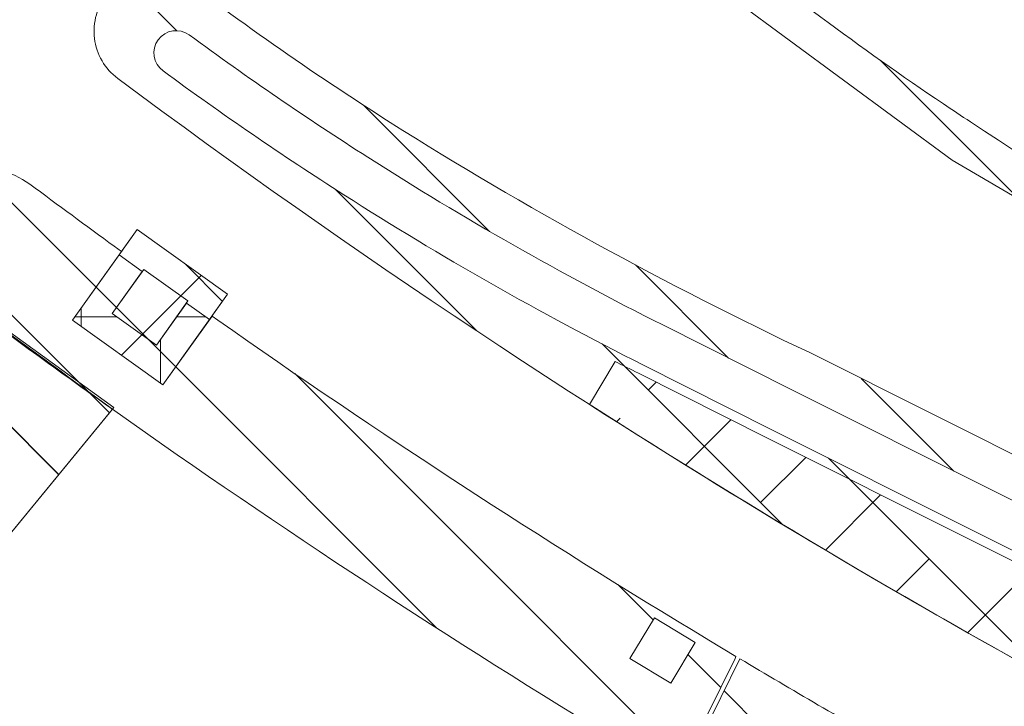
# Model space of a CAD drawing. Header units: metres. Extents: x 167411 to 168816, y 461777 to 462985.
# Tile 412 of 493: x 167743 to 167774, y 462698 to 462719. Entities that reach past the tile are written whole.
import ezdxf

# ---------------------------------------------------------------- set-up
doc = ezdxf.new("R2010")
doc.units = ezdxf.units.M
doc.header["$LTSCALE"] = 0.5
for name, color, linetype, lineweight, true_color in [('Noord-N-WE-GW-AANVULLEN-teelgrond 1e grootte boom', 7, 'Continuous', 18, 0x0001ff), ('Noord-N-WE-GW-AANVULLEN-vrijgekomen grond (uitvullen)', 7, 'Continuous', 18, 0x0100ff), ('Noord-N-WE-GW-AANVULLEN-zand uitvullen', 7, 'Continuous', 18, 0x3fff01), ('Zuid-N-WE-GW-AANVULLEN-menggranulaat', 7, 'Continuous', 18, 0x01ff7f), ('Zuid-N-WE-GW-AANVULLEN-teelgrond 1e grootte boom', 7, 'Continuous', 18, 0x0001ff), ('Zuid-N-WE-GW-AANVULLEN-teelgrond 2e en 3e grootte boom', 7, 'Continuous', 18, 0xbf01ff), ('Zuid-N-WE-GW-AANVULLEN-vrijgekomen grond (uitvullen)', 7, 'Continuous', 18, 0x0100ff), ('Zuid-N-WE-GW-AANVULLEN-zand', 7, 'Continuous', 18, 0x01bfff), ('Zuid-N-WE-GW-AANVULLEN-zand uitvullen', 7, 'Continuous', 18, 0x3fff01), ('Zuid-N-WE-GW-AANVULLEN-zand-ondergrondse container', 7, 'Continuous', 18, 0xff7f01), ('Zuid-N-WE-GW-ONTGRAVEN-grond-menggranulaat', 7, 'Continuous', 18, 0xff0001), ('Zuid-N-WE-GW-ONTGRAVEN-grond-ondergrondse container', 7, 'Continuous', 18, 0x01ff3f)]:
    doc.layers.add(name, color=color, linetype=linetype, lineweight=lineweight, true_color=true_color)
pattern_1 = [(45, (0, 0), (-1.767766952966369, 1.767766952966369), []), (135, (0, 0), (-1.767766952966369, -1.767766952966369), [])]
pattern_2 = [(45, (0, 0), (-1.767766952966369, 1.767766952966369), [])]
pattern_3 = [(45, (0, 0), (-3.535533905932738, 3.535533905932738), []), (45, (3.5355339, 0), (-3.535533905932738, 3.535533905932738), [2.5, -1.25])]
pattern_4 = [(135, (0, 0), (-1.767766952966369, -1.767766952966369), [])]

msp = doc.modelspace()

# ---------------------------------------------------------------- hatches: boundary and pattern name
at = {"layer": 'Noord-N-WE-GW-AANVULLEN-teelgrond 1e grootte boom'}
h = msp.add_hatch(dxfattribs=at)
h.set_pattern_fill('ANSI33', color=256, scale=20)
h.set_pattern_definition(pattern_3)
h.paths.add_polyline_path([(167851.496245, 462738.563006), (167851.496245, 462733.563006), (167857.496245, 462733.563006), (167857.496245, 462738.563006)])
h.paths.add_polyline_path([(167851.3662560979, 462731.3587327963), (167851.3662560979, 462726.3587327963), (167857.3662560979, 462726.3587327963), (167857.3662560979, 462731.3587327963)])
h.paths.add_polyline_path([(167853.7575194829, 462724.8166165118), (167854.1870491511, 462719.8351002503), (167860.1648686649, 462720.3505358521), (167859.7353389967, 462725.3320521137)])
edge = h.paths.add_edge_path()
edge.add_line((167819.752561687, 462698.5678700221), (167818.5773189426, 462699.0071671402))
edge.add_line((167818.5773189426, 462699.0071671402), (167819.6625522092, 462695.1794274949))
edge.add_line((167819.6625522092, 462695.1794274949), (167823.7469851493, 462693.8079464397))
edge.add_arc((167900.6604038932, 462925.3685777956), 243.9999999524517, 251.6259691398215, 258.5614237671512)
edge.add_arc((167946.0157406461, 463149.5269567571), 472.7008644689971, 258.5614237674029, 259.1146180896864)
edge.add_arc((167946.0157504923, 463149.526999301), 472.7009081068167, 259.1146178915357, 259.7296689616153)
edge.add_line((167861.7366223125, 462684.3999445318), (167862.3462604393, 462687.5686881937))
edge.add_arc((167897.0482822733, 462880.5361637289), 196.0629412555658, 258.8202020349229, 259.8052653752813, ccw=False)
edge.add_arc((167900.6604038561, 462925.3685776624), 240.799999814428, 250.3668830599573, 260.0454236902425, ccw=False)
edge = h.paths.add_edge_path()
edge.add_line((167578.4032729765, 462799.7303160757), (167596.6203670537, 462796.9720314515))
edge.add_line((167596.6203670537, 462796.9720314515), (167601.6020787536, 462796.1410789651))
edge.add_arc((167606.5339795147, 462827.100711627), 31.34999999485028, 260.94877682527, 275.6641324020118)
edge.add_line((167609.6281247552, 462795.9037764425), (167609.6238054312, 462793.4097978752))
edge.add_arc((167603.0385404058, 462821.3954510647), 28.74999999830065, 263.5356267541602, 283.2413064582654, ccw=False)
edge.add_arc((167609.42836148, 462855.0211414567), 62.93352959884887, 252.2468160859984, 261.20118637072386, ccw=False)
edge.add_arc((167562.3483782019, 462696.7118973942), 102.2499999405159, 74.17099039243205, 77.73495314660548)
edge.add_arc((167562.3483781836, 462696.7118973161), 102.250000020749, 77.73495314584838, 81.12712426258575)
edge.add_line((167578.1196902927, 462797.7382711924), (167578.4032729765, 462799.7303160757))
edge = h.paths.add_edge_path()
edge.add_arc((167472.8983696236, 462038.8933752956), 768.1212285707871, 83.66386098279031, 84.63420210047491, ccw=False)
edge.add_line((167557.6691693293, 462802.3225686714), (167557.5895591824, 462800.5467459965))
edge.add_arc((167555.5527658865, 462613.8437053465), 186.7141502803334, 89.37496984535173, 91.48672537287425)
edge.add_line((167550.7084035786, 462800.495000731), (167546.2931048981, 462800.5326116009))
edge.add_line((167546.2931048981, 462800.5326116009), (167544.6420942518, 462803.1182976))
edge.add_line((167544.6420942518, 462803.1182976), (167544.728463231, 462803.6486691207))
edge = h.paths.add_edge_path()
edge.add_line((167502.3501883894, 462807.3307395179), (167484.6232827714, 462807.8409732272))
edge.add_line((167484.6232827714, 462807.8409732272), (167479.5257499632, 462809.9299242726))
edge.add_line((167479.5257499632, 462809.9299242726), (167479.5256575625, 462809.9101138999))
edge.add_arc((167475.679294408, 461985.2643094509), 824.6547746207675, 89.73275947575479, 92.94858476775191)
edge.add_arc((167431.5555315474, 462841.903473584), 33.11999999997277, 262.34218993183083, 272.94858476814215, ccw=False)
edge.add_line((167427.142078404, 462809.0788512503), (167426.7420394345, 462806.1212264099))
edge.add_arc((167432.0353601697, 462845.4296723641), 39.66324706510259, 262.3306199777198, 270.6948268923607)
edge.add_arc((167473.7999534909, 462046.5827580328), 760.3082304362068, 90.64474842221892, 93.112606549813, ccw=False)
edge.add_line((167465.244398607, 462806.842850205), (167494.8134747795, 462803.0676205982))
edge.add_arc((167472.8515045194, 461852.3212443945), 951.0000000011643, 86.68204269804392, 88.67671915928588, ccw=False)
edge.add_line((167527.8924539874, 462801.7271080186), (167531.204409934, 462801.5236236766))
edge.add_line((167531.204409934, 462801.5236236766), (167531.5202549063, 462805.673126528))
edge.add_arc((167473.7849370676, 462047.1590229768), 760.7082306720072, 85.64724816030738, 87.84798802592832)
at = {"layer": 'Noord-N-WE-GW-AANVULLEN-vrijgekomen grond (uitvullen)'}
h = msp.add_hatch(dxfattribs=at)
h.set_pattern_fill('ANSI31', color=256, scale=20, angle=90)
h.set_pattern_definition(pattern_4)
edge = h.paths.add_edge_path()
edge.add_line((167773.9350348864, 462744.8437128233), (167774.7053209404, 462747.5686042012))
edge.add_line((167774.7053209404, 462747.5686042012), (167772.4681345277, 462749.4091594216))
edge.add_arc((167770.7280234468, 462747.1238616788), 2.87238095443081, 52.71299964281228, 140.1453599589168)
edge.add_line((167768.5229749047, 462748.9646042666), (167768.4071028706, 462749.059860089))
edge.add_line((167768.4071028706, 462749.059860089), (167759.1034751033, 462737.7426487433))
edge.add_line((167759.1034751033, 462737.7426487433), (167759.203539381, 462737.6764132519))
edge.add_line((167759.203539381, 462737.6764132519), (167755.1871688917, 462731.6087416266))
edge.add_line((167755.1871688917, 462731.6087416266), (167753.595630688, 462729.6727469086))
edge.add_line((167753.595630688, 462729.6727469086), (167754.7471526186, 462728.7266177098))
edge.add_line((167754.7471526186, 462728.7266177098), (167760.9556895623, 462723.6252692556))
edge.add_line((167760.9556895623, 462723.6252692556), (167763.8707047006, 462721.2300982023))
edge.add_line((167763.8707047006, 462721.2300982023), (167772.4173993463, 462714.9365886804))
edge.add_line((167772.4173993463, 462714.9365886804), (167789.7646908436, 462704.7839077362))
edge.add_line((167789.7646908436, 462704.7839077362), (167803.3519518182, 462698.3356511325))
edge.add_line((167803.3519518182, 462698.3356511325), (167803.4232144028, 462698.4753509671))
edge.add_line((167803.4232144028, 462698.4753509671), (167804.3450095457, 462698.0911183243))
edge.add_line((167804.3450095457, 462698.0911183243), (167804.5758562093, 462698.6449322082))
edge.add_line((167804.5758562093, 462698.6449322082), (167810.5811801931, 462701.9960651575))
edge.add_line((167810.5811801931, 462701.9960651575), (167807.2148443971, 462703.824238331))
edge.add_line((167807.2148443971, 462703.824238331), (167803.3306558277, 462701.6217586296))
edge.add_arc((167802.8460870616, 462700.9058441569), 0.8644885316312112, -103.0830627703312, 55.90778063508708, ccw=False)
edge.add_arc((167882.1809058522, 462882.209019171), 198.7510608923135, 236.6760153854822, 246.4123589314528, ccw=False)
edge.add_arc((167827.2157503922, 462798.6067503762), 98.69853638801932, 236.08317367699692, 236.6753450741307, ccw=False)
edge.add_arc((167827.2165609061, 462798.6079693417), 98.70000020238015, 230.5911913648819, 236.0831780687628, ccw=False)
edge.add_line((167764.5569343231, 462722.3487978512), (167761.6419191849, 462724.7439689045))
edge.add_line((167761.6419191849, 462724.7439689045), (167760.9824417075, 462725.2858396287))
edge.add_line((167760.9824417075, 462725.2858396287), (167759.4385842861, 462728.0537303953))
edge.add_arc((167758.6675335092, 462730.374319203), 2.445332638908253, 152.3410074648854, 288.37984877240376, ccw=False)
edge.add_arc((167755.8140827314, 462731.7924718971), 0.7435235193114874, 337.627139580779, 360.3502143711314)
edge.add_line((167756.5575923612, 462731.7970165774), (167759.3561178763, 462736.0950902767))
edge.add_arc((167775.2784544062, 462725.7278727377), 19.00000000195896, 140.5911913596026, 146.9313831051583, ccw=False)
edge.add_line((167760.598370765, 462737.7900095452), (167768.8034407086, 462747.7758947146))
edge.add_arc((167770.8122942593, 462746.1252865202), 2.599999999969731, -39.40880863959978, 140.5911913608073, ccw=False)
edge.add_line((167772.8211478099, 462744.4746783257), (167773.9350348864, 462744.8437128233))
at = {"layer": 'Noord-N-WE-GW-AANVULLEN-zand uitvullen'}
h = msp.add_hatch(dxfattribs=at)
h.set_pattern_fill('ANSI31', color=256, scale=20, angle=90)
h.set_pattern_definition(pattern_4)
edge = h.paths.add_edge_path()
edge.add_line((167749.9464689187, 462732.4489679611), (167748.3157090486, 462733.7721422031))
edge.add_line((167748.3157090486, 462733.7721422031), (167754.5501662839, 462741.3597160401))
edge.add_line((167754.5501662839, 462741.3597160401), (167764.9394306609, 462754.0038497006))
edge.add_arc((167764.012295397, 462752.4029373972), 1.850000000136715, -26.0576243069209, 59.923609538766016, ccw=False)
edge.add_line((167765.6742479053, 462751.5902788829), (167765.4030401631, 462751.2602086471))
edge.add_line((167765.4030401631, 462751.2602086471), (167764.7681908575, 462750.4875726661))
edge.add_line((167764.7681908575, 462750.4875726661), (167756.1026763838, 462739.9413088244))
edge.add_line((167756.1026763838, 462739.9413088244), (167749.9464689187, 462732.4489679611))
edge = h.paths.add_edge_path()
edge.add_line((167810.1293982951, 462723.4999018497), (167809.4386496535, 462721.6654249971))
edge.add_arc((167826.3977031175, 462766.3047533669), 47.75226834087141, 213.4088242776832, 249.1975735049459, ccw=False)
edge.add_arc((167742.884921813, 462711.218561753), 52.29208756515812, 33.40992391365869, 41.08554998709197)
edge.add_line((167782.2989929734, 462745.5841465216), (167783.772605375, 462746.8761828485))
edge.add_arc((167742.9192725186, 462711.2429217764), 54.21000000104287, 33.408366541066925, 41.095720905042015, ccw=False)
edge.add_arc((167826.3960196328, 462766.3031859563), 45.79000000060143, 213.4083665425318, 249.1916025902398)
edge = h.paths.add_edge_path()
edge.add_line((167832.8608694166, 462724.461658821), (167832.8628630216, 462724.417020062))
edge.add_line((167832.8628630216, 462724.417020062), (167832.8399695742, 462724.4160300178))
edge.add_line((167832.8399695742, 462724.4160300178), (167833.0613952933, 462719.4580923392))
edge.add_line((167833.0613952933, 462719.4580923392), (167833.0842872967, 462719.4591147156))
edge.add_line((167833.0842872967, 462719.4591147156), (167833.1341986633, 462718.3415505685))
edge.add_arc((167836.0106400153, 462774.2175613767), 55.94999998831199, 267.0530717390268, 274.9281216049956)
edge.add_line((167840.8170770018, 462718.4743944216), (167870.436461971, 462721.0283165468))
edge.add_line((167870.436461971, 462721.0283165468), (167870.6169378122, 462718.9360860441))
edge.add_line((167870.6169378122, 462718.9360860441), (167840.9974794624, 462716.3821575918))
edge.add_arc((167836.0106400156, 462774.2175613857), 58.04999999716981, 263.4683981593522, 274.9281216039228, ccw=False)
edge.add_arc((167829.7258858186, 462719.3261744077), 2.800000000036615, 177.8736503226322, 263.4683981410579, ccw=False)
edge.add_line((167826.9278137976, 462719.4300636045), (167829.8827276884, 462718.7707483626))
edge.add_line((167829.8827276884, 462718.7707483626), (167830.4841172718, 462721.4660514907))
edge.add_line((167830.4841172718, 462721.4660514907), (167830.5117628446, 462721.6108535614))
edge.add_line((167830.5117628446, 462721.6108535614), (167830.9468928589, 462724.3377614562))
edge.add_line((167830.9468928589, 462724.3377614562), (167830.7587835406, 462724.3677778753))
edge.add_line((167830.7587835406, 462724.3677778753), (167832.8608694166, 462724.461658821))
edge = h.paths.add_edge_path()
edge.add_line((167827.8648713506, 462724.8295566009), (167829.5824657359, 462724.555481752))
edge.add_line((167829.5824657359, 462724.555481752), (167832.8102013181, 462724.6996351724))
edge.add_line((167832.8102013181, 462724.6996351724), (167832.5505339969, 462730.5138395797))
edge.add_line((167832.5505339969, 462730.5138395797), (167827.9559298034, 462730.3086406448))
edge.add_arc((167795.3298903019, 462728.1105633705), 32.69999995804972, -5.758553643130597, 3.854299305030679, ccw=False)
edge = h.paths.add_edge_path()
edge.add_line((167817.9536276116, 462701.0487781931), (167819.5593207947, 462700.1919530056))
edge.add_line((167819.5593207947, 462700.1919530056), (167826.4026807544, 462713.0164317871))
edge.add_arc((167826.0324682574, 462710.2410142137), 2.799999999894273, 82.40217579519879, 151.9148606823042)
edge.add_line((167823.5621710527, 462711.5592068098), (167817.9536276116, 462701.0487781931))
at = {"layer": 'Zuid-N-WE-GW-AANVULLEN-menggranulaat'}
h = msp.add_hatch(dxfattribs=at)
h.set_pattern_fill('ANSI37', color=256, scale=20)
h.set_pattern_definition(pattern_1)
edge = h.paths.add_edge_path()
edge.add_arc((167803.4791472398, 462466.3690323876), 20.99999999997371, 297.6526232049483, 334.9313167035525)
edge.add_line((167822.5009582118, 462457.4712401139), (167827.8134121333, 462468.8282701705))
edge.add_arc((167808.7916689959, 462477.7260058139), 20.99991456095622, 334.9313782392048, 364.503464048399)
edge.add_line((167829.7267481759, 462479.3749058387), (167827.4790799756, 462507.9125713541))
edge.add_arc((167825.4852546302, 462507.755534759), 2.000000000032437, 4.503402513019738, 90.27156755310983)
edge.add_arc((167824.8460969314, 462642.6050917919), 132.8510717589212, 259.64941472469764, 270.2715675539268, ccw=False)
edge.add_arc((167754.8900732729, 462225.1511423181), 290.4445156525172, 80.86994677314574, 87.31915756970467)
edge.add_arc((167775.0175849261, 462636.516389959), 121.415015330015, 260.654251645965, 266.9109979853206, ccw=False)
edge.add_arc((167974.3146421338, 463868.2755060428), 1369.192570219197, 259.95828140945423, 260.7955184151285, ccw=False)
edge.add_arc((167530.3156294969, 461237.1591816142), 1299.214996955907, 80.9099083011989, 81.3481679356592)
edge.add_line((167725.7562178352, 462521.5900223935), (167726.5613614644, 462523.2881156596))
edge.add_arc((167530.3156294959, 461237.1591816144), 1301.01499695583, 80.90924953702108, 81.32436302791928, ccw=False)
edge.add_arc((167974.3146421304, 463868.2755060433), 1367.392570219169, 259.957655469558, 260.7956117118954)
edge.add_arc((167775.0175849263, 462636.5163899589), 119.6150153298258, 260.6531923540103, 266.9079431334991)
edge.add_arc((167754.8900732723, 462225.1511423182), 292.2445156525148, 80.8661692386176, 87.3178939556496, ccw=False)
edge.add_arc((167824.846096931, 462642.6050917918), 131.0510717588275, 259.6410738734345, 270.081003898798)
edge.add_arc((167825.0285473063, 462513.5541490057), 1.999999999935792, 270.0810038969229, 364.5034025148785)
edge.add_line((167827.0223726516, 462513.711185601), (167826.3476529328, 462522.277808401))
edge.add_arc((167851.2704697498, 462524.2407658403), 25.00000000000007, 159.6344798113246, 184.5034025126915, ccw=False)
edge.add_line((167827.8331801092, 462532.9409643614), (167839.6054740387, 462564.6541099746))
edge.add_arc((167863.0427636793, 462555.9539114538), 25.00000000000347, 92.92646269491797, 159.6344798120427, ccw=False)
edge.add_arc((167859.6731861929, 462621.8678397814), 41.00000000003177, 272.9264626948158, 332.9525938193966)
edge.add_arc((167761.4366320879, 462672.0242893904), 151.2999999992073, 332.9525938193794, 343.4711954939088)
edge.add_arc((167761.4366320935, 462672.0242893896), 151.2999999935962, 343.4711954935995, 352.7182832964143)
edge.add_arc((167761.4366320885, 462672.0242893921), 151.299999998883, 352.7182832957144, 359.9848447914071)
edge.add_arc((167762.6427129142, 462672.126905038), 150.0939816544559, 359.9455512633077, 369.780692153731)
edge.add_arc((167930.1719424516, 462701.5206140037), 19.9999999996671, 191.1198891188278, 191.2334212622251, ccw=False)
edge.add_arc((167737.3431602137, 462663.465514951), 176.548040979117, 11.16895386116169, 18.09769581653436)
edge.add_line((167905.1570562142, 462718.3080812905), (167903.1593950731, 462724.0577253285))
edge.add_arc((167739.6427847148, 462664.0457215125), 174.1812919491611, 20.15357154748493, 22.68530781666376)
edge.add_line((167900.3488921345, 462731.2221273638), (167888.5491926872, 462758.9092599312))
edge.add_arc((165746.7489998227, 461786.7376482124), 2352.110904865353, 24.41348664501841, 26.09998645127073)
edge.add_line((167859.0096983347, 462821.5228676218), (167856.2721985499, 462827.0317757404))
edge.add_line((167856.2721985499, 462827.0317757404), (167849.4427865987, 462840.7263118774))
edge.add_line((167849.4427865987, 462840.7263118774), (167853.1350324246, 462842.2854980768))
edge.add_line((167853.1350324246, 462842.2854980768), (167860.3813711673, 462827.7549278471))
edge.add_line((167860.3813711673, 462827.7549278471), (167861.3957378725, 462825.6996336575))
edge.add_line((167861.3957378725, 462825.6996336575), (167863.1099234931, 462822.2444456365))
edge.add_arc((165737.1791078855, 461782.2200335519), 2366.692335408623, 24.416192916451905, 26.068294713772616, ccw=False)
edge.add_line((167892.2107470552, 462760.5202148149), (167904.0259808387, 462732.7966320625))
edge.add_arc((167739.8099433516, 462664.1044459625), 178.0042791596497, 19.80421544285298, 22.699741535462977, ccw=False)
edge.add_line((167907.2863097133, 462724.4135672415), (167909.2465979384, 462718.6607007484))
edge.add_arc((167740.0904840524, 462664.1680653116), 177.7167357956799, 11.117207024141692, 17.85603628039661, ccw=False)
edge.add_arc((167930.1719424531, 462701.5206139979), 16.00000000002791, 191.1198890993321, 191.4083296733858)
edge.add_arc((167760.3030476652, 462671.9276384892), 156.4335888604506, 0.020354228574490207, 9.726300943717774, ccw=False)
edge.add_arc((167761.4366320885, 462672.0242893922), 155.2999999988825, 352.7182832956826, 359.9848447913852, ccw=False)
edge.add_arc((167761.4366320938, 462672.0242893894), 155.2999999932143, 343.47119549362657, 352.71828329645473, ccw=False)
edge.add_arc((167761.4366320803, 462672.0242893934), 155.3000000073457, 332.95259381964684, 343.47119549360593, ccw=False)
edge.add_arc((167859.6731861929, 462621.8678397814), 45.0000000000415, 272.9264626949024, 332.9525938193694, ccw=False)
edge.add_arc((167863.0427636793, 462555.9539114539), 20.99999999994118, 92.92646269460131, 159.6344798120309)
edge.add_line((167843.3554403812, 462563.2620782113), (167831.5831464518, 462531.548932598))
edge.add_arc((167851.2704697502, 462524.2407658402), 21.00000000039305, 159.6344798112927, 184.5034025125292)
edge.add_line((167830.3353036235, 462522.5918815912), (167833.7143988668, 462479.6889790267))
edge.add_arc((167808.7916777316, 462477.7260042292), 24.99990597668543, -25.068626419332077, 4.503459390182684, ccw=False)
edge.add_line((167831.4366161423, 462467.1334566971), (167826.1241603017, 462455.7764225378))
edge.add_arc((167803.4791472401, 462466.3690323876), 24.99999999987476, 326.0230712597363, 334.93131670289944, ccw=False)
edge.add_line((167824.2107141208, 462452.3975566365), (167824.3351035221, 462452.313727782))
edge.add_arc((167826.6985021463, 462450.7209795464), 2.849999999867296, 146.0230712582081, 226.2503602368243)
edge.add_line((167824.7277028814, 462448.6622298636), (167832.9604662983, 462440.7811726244))
edge.add_line((167832.9604662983, 462440.7811726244), (167832.856741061, 462440.6728163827))
edge.add_line((167832.856741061, 462440.6728163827), (167836.0875973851, 462437.5799832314))
edge.add_arc((167853.3620299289, 462455.6518945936), 24.99999999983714, 226.2924793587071, 277.4629986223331)
edge.add_line((167856.6091772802, 462430.8636708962), (167887.2002697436, 462434.8709683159))
edge.add_line((167887.2002697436, 462434.8709683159), (167887.6548703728, 462431.4006169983))
edge.add_line((167887.6548703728, 462431.4006169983), (167857.0637779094, 462427.3933195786))
edge.add_arc((167853.3620299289, 462455.6518945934), 28.49999999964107, 226.4362674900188, 277.4629986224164, ccw=False)
edge.add_line((167833.7209410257, 462435.0005598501), (167830.4365544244, 462438.1445760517))
edge.add_line((167830.4365544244, 462438.1445760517), (167830.3328291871, 462438.03621981))
edge.add_line((167830.3328291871, 462438.03621981), (167822.1006203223, 462445.9165948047))
edge.add_arc((167820.1298408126, 462443.8578262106), 2.850000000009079, 46.25091003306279, 126.488941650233)
edge.add_line((167818.435038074, 462446.1491454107), (167818.3458420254, 462446.2697441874))
edge.add_arc((167803.479147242, 462466.3690323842), 24.99999999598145, 300.71144744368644, 306.4889533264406, ccw=False)
edge.add_line((167816.2470148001, 462444.8752761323), (167813.2254524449, 462447.7677008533))
h = msp.add_hatch(dxfattribs=at)
h.set_pattern_fill('ANSI37', color=256, scale=20)
h.set_pattern_definition(pattern_1)
h.paths.add_polyline_path([(167601.9600357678, 462751.409451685), (167601.803468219, 462750.5282527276), (167601.7197789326, 462750.5431222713), (167601.4206386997, 462748.8594907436), (167601.5043279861, 462748.8446211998), (167601.347760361, 462747.963421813), (167600.3784764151, 462748.1361391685), (167600.9924721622, 462751.5818624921)])
h.paths.add_polyline_path([(167746.1955766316, 462711.9522742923), (167746.7621276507, 462712.7462219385), (167749.6111355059, 462710.7132058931), (167749.0444361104, 462709.9190503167), (167748.3159420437, 462710.4389747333), (167748.3627322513, 462710.5045451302), (167746.9707884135, 462711.4978186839), (167746.9240706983, 462711.4323498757)])
at = {"layer": 'Zuid-N-WE-GW-AANVULLEN-teelgrond 1e grootte boom'}
h = msp.add_hatch(dxfattribs=at)
h.set_pattern_fill('ANSI33', color=256, scale=20)
h.set_pattern_definition(pattern_3)
h.paths.add_polyline_path([(167632.8377178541, 462676.5266989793), (167632.8377178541, 462671.5266989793), (167638.8377178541, 462671.5266989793), (167638.8377178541, 462676.5266989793)])
h.paths.add_polyline_path([(167654.1186690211, 462688.734524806), (167654.1186690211, 462683.734524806), (167660.1186690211, 462683.734524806), (167660.1186690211, 462688.734524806)])
h.paths.add_polyline_path([(167683.8796496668, 462668.6183621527), (167683.8796496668, 462663.6183621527), (167689.8796496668, 462663.6183621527), (167689.8796496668, 462668.6183621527)])
edge = h.paths.add_edge_path()
edge.add_arc((167810.3808444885, 462803.3814329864), 106.5000072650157, 242.86446916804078, 243.3100240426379, ccw=False)
edge.add_line((167761.8065248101, 462708.6038669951), (167760.9984946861, 462707.2503733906))
edge.add_arc((167900.6604039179, 462925.3685778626), 259.0000000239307, 237.3684112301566, 245.5973856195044)
edge.add_line((167793.6555941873, 462689.5063920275), (167800.444228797, 462686.5429145))
edge.add_line((167800.444228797, 462686.5429145), (167800.9974573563, 462686.3120079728))
edge.add_line((167800.9974573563, 462686.3120079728), (167801.2488266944, 462686.9240642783))
edge.add_line((167801.2488266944, 462686.9240642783), (167800.5308514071, 462689.8730815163))
edge.add_line((167800.5308514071, 462689.8730815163), (167797.4306392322, 462691.1075347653))
edge.add_arc((167797.765800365, 462692.0496956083), 1.000000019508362, 246.25729131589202, 250.4176637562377, ccw=False)
edge.add_arc((167900.6603241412, 462925.3684069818), 255.9998115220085, 243.3097077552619, 246.2025355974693, ccw=False)
edge.add_line((167785.6734964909, 462696.646014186), (167766.6099376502, 462706.1854506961))
edge.add_line((167766.6099376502, 462706.1854506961), (167762.5450142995, 462708.2290031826))
edge = h.paths.add_edge_path()
edge.add_line((167729.7955435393, 462731.755873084), (167718.4336053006, 462741.0916000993))
edge.add_arc((167656.8532226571, 462666.1459099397), 97.00000000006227, 50.59119135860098, 61.94803445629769)
edge.add_arc((167611.2368211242, 462580.54133114), 194.0000000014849, 61.94803431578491, 75.54710071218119)
edge.add_arc((167473.7849370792, 462047.1590232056), 744.8082304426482, 75.54877375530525, 77.73469606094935)
edge.add_arc((167473.78493708, 462047.1590232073), 744.8082304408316, 77.73469606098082, 79.04143100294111)
edge.add_line((167615.3723289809, 462778.3856027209), (167614.8020302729, 462775.4403694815))
edge.add_arc((167473.7677960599, 462047.0874752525), 741.8817923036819, 75.54949357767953, 79.04118276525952, ccw=False)
edge.add_arc((167611.2368215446, 462580.5413309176), 191.0000000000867, 51.90992444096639, 75.54949357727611, ccw=False)
edge.add_line((167729.0646370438, 462730.8663318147), (167729.7955435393, 462731.755873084))
edge = h.paths.add_edge_path()
edge.add_arc((167472.8515045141, 461852.3212443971), 938.9999999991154, 85.87992178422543, 87.73106189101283)
edge.add_arc((167502.2273521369, 462593.7395201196), 196.9999999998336, 87.73106189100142, 96.39076555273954)
edge.add_arc((167457.7038466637, 462991.2538688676), 203.0000000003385, 273.55816279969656, 276.39076555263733, ccw=False)
edge.add_line((167470.3023812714, 462788.6451895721), (167468.5569805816, 462788.544200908))
edge.add_arc((167468.503516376, 462789.5427705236), 0.9999998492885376, 126.58263599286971, 273.0647350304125, ccw=False)
edge.add_line((167467.9075349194, 462790.3457685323), (167467.8520288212, 462791.5115153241))
edge.add_line((167467.8520288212, 462791.5115153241), (167463.356459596, 462791.333787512))
edge.add_line((167463.356459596, 462791.333787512), (167463.3627943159, 462791.1097321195))
edge.add_line((167463.3627943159, 462791.1097321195), (167462.3580633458, 462791.0829777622))
edge.add_arc((167462.3345474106, 462789.8042607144), 1.278933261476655, 88.94643464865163, 226.1744196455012)
edge.add_line((167461.448930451, 462788.8815728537), (167462.1728936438, 462788.1917342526))
edge.add_line((167462.1728936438, 462788.1917342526), (167462.1250852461, 462788.1415608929))
edge.add_arc((167466.9677423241, 462794.3276324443), 7.856131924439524, 231.9450104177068, 266.4484992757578)
edge.add_arc((167460.2758619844, 462965.3663968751), 178.9874041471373, 271.9867574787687, 276.4949520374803)
edge.add_arc((167502.2273521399, 462593.7395200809), 195.0000000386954, 93.46616453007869, 96.39076555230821, ccw=False)
edge.add_arc((167496.4837385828, 462688.5657343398), 99.99999999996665, 87.97320017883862, 93.46616452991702, ccw=False)
edge.add_arc((167473.7849370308, 462047.1590232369), 741.8082304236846, 86.95425751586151, 87.97320017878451, ccw=False)
edge.add_arc((167473.7957505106, 462047.2905003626), 741.6763644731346, 83.64190735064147, 86.95455203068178, ccw=False)
edge.add_line((167555.9305037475, 462784.4049500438), (167556.2896047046, 462786.3928943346))
edge.add_arc((167533.3755837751, 462692.3299431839), 96.81369290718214, 76.30923118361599, 85.88914324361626)
edge = h.paths.add_edge_path()
edge.add_line((167584.8977186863, 462782.6331097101), (167584.6325823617, 462780.6366321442))
edge.add_line((167584.6325823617, 462780.6366321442), (167596.1308612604, 462778.8071042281))
edge.add_line((167596.1308612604, 462778.8071042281), (167596.4327265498, 462781.6749466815))
edge.add_line((167596.4327265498, 462781.6749466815), (167593.1436613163, 462782.1492670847))
edge.add_arc((167583.1492237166, 462682.3260606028), 100.3222873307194, 84.28252100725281, 89.00135396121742)
edge = h.paths.add_edge_path()
edge.add_line((167428.3733344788, 462785.1688034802), (167429.6782427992, 462782.4659556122))
edge.add_arc((167439.9861721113, 462760.6301085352), 24.14658618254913, 92.09856876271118, 115.2703350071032, ccw=False)
edge.add_line((167439.1019544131, 462784.7604998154), (167449.4898294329, 462785.1491883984))
edge.add_line((167449.4898294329, 462785.1491883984), (167449.5082445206, 462787.980754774))
edge.add_line((167449.5082445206, 462787.980754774), (167439.1025243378, 462787.5772356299))
edge.add_arc((167438.9928821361, 462762.9630241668), 24.61445565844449, 89.74478183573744, 115.5586891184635)
at = {"layer": 'Zuid-N-WE-GW-AANVULLEN-teelgrond 2e en 3e grootte boom'}
h = msp.add_hatch(dxfattribs=at)
h.set_pattern_fill('ANSI33', color=256, scale=20, angle=90)
h.set_pattern_definition([(135, (0, 0), (-3.535533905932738, -3.535533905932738), []), (135, (2.164890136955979e-16, 3.5355339), (-3.535533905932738, -3.535533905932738), [2.5, -1.25])])
h.paths.add_polyline_path([(167718.7791365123, 462682.011347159), (167739.5792160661, 462707.3258426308), (167741.1281238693, 462709.2182119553), (167741.8393190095, 462710.1818432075), (167746.034036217, 462707.1482040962), (167721.6034028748, 462677.4151852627), (167717.0182065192, 462679.1031252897)])
at = {"layer": 'Zuid-N-WE-GW-AANVULLEN-vrijgekomen grond (uitvullen)'}
h = msp.add_hatch(dxfattribs=at)
h.set_pattern_fill('ANSI31', color=256, scale=20, angle=90)
h.set_pattern_definition(pattern_4)
edge = h.paths.add_edge_path()
edge.add_line((167746.9891547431, 462721.5661217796), (167745.8314651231, 462720.1625227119))
edge.add_arc((167747.2586452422, 462718.9853834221), 1.84999999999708, 140.4841608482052, 233.3770909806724)
edge.add_arc((167900.660403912, 462925.368577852), 259.0000000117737, 233.3770909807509, 245.597385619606)
edge.add_line((167793.6555941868, 462689.5063920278), (167800.444228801, 462686.5429144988))
edge.add_line((167800.444228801, 462686.5429144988), (167801.3670718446, 462686.1577382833))
edge.add_line((167801.3670718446, 462686.1577382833), (167801.5812943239, 462686.7182514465))
edge.add_line((167801.5812943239, 462686.7182514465), (167800.6268617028, 462692.1633440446))
edge.add_line((167800.6268617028, 462692.1633440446), (167800.8576897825, 462692.7171656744))
edge.add_line((167800.8576897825, 462692.7171656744), (167799.9346537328, 462693.1018791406))
edge.add_line((167799.9346537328, 462693.1018791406), (167799.9923607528, 462693.2403345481))
edge.add_arc((167910.7268898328, 462946.1190611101), 276.0612002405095, 243.37748507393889, 246.3515912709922, ccw=False)
edge.add_line((167787.0209895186, 462699.3263616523), (167767.9549345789, 462708.8670530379))
edge.add_arc((167822.0203004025, 462823.1896711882), 126.4623453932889, 237.851292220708, 244.6896320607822, ccw=False)
edge.add_arc((167810.3808411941, 462803.3814264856), 103.4999999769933, 232.5883898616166, 237.47177838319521, ccw=False)
edge.add_line((167747.5007820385, 462721.1722533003), (167746.9891547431, 462721.5661217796))
edge = h.paths.add_edge_path(flags=16)
edge.add_line((167766.744437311, 462706.4536109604), (167762.6797631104, 462708.4970381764))
edge.add_arc((167810.3808412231, 462803.3814265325), 106.2000000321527, 237.4717783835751, 243.3100240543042, ccw=False)
edge.add_arc((167810.3808412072, 462803.381426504), 106.1999999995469, 233.7471396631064, 237.4717783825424, ccw=False)
edge.add_arc((167747.9934259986, 462718.3046351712), 0.7000000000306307, 53.74713966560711, 233.74713966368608, ccw=False)
edge.add_arc((167810.3808412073, 462803.3814265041), 104.7999999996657, 233.7471396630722, 237.4717783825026)
edge.add_arc((167810.3808412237, 462803.3814265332), 104.8000000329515, 237.4717783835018, 243.3100240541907)
edge.add_line((167763.308590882, 462709.7478681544), (167767.3721025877, 462707.7050253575))
edge.add_line((167767.3721025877, 462707.7050253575), (167786.4373215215, 462698.1647542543))
edge.add_arc((167900.6604038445, 462925.3685778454), 254.2999999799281, 243.3097695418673, 246.2051892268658)
edge.add_arc((167797.7774848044, 462692.0445435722), 0.7000000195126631, -113.79481032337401, 66.20518967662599, ccw=False)
edge.add_arc((167900.6603241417, 462925.3684069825), 255.6998115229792, 243.3096451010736, 246.20519012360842, ccw=False)
edge.add_line((167785.8079969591, 462696.9141740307), (167766.744437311, 462706.4536109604))
h = msp.add_hatch(dxfattribs=at)
h.set_pattern_fill('ANSI31', color=256, scale=20, angle=90)
h.set_pattern_definition(pattern_4)
edge = h.paths.add_edge_path(flags=16)
edge.add_arc((167718.721916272, 462682.5721079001), 1.75279149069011, 143.9441595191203, 317.4805739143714, ccw=False)
edge.add_line((167717.3048829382, 462683.6037544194), (167737.7153476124, 462708.4440736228))
edge.add_arc((167738.895226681, 462707.130709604), 1.765513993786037, -33.03318669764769, 131.935385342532, ccw=False)
edge.add_line((167740.3753541, 462706.1682842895), (167720.0138081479, 462681.3875010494))
edge = h.paths.add_edge_path()
edge.add_line((167721.6034028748, 462677.4151852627), (167712.3680084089, 462680.8560048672))
edge.add_line((167712.3680084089, 462680.8560048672), (167738.5137401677, 462712.6763643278))
edge.add_arc((167765.1555641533, 462729.1433575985), 31.32009981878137, 211.7197160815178, 212.0687258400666)
edge.add_arc((168631.1250098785, 463919.9585255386), 1501.498015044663, 233.5291773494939, 233.8781871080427)
edge.add_line((167745.9860413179, 462707.1002091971), (167721.6034028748, 462677.4151852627))
at = {"layer": 'Zuid-N-WE-GW-AANVULLEN-zand'}
h = msp.add_hatch(dxfattribs=at)
h.set_pattern_fill('ANSI37', color=256, scale=20, angle=45)
h.set_pattern_definition([(90, (0, 0), (-2.5, 0), []), (180, (0, 0), (-2.220446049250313e-16, -2.5), [])])
h.paths.add_polyline_path([(167746.1955766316, 462711.9522742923), (167744.7291116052, 462709.8972140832), (167747.5781194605, 462707.8641980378), (167749.0444361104, 462709.9190503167), (167748.3159420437, 462710.4389747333), (167747.3694586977, 462709.1126012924), (167745.9775148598, 462710.1058748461), (167746.9240706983, 462711.4323498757)])
at = {"layer": 'Zuid-N-WE-GW-AANVULLEN-zand uitvullen'}
h = msp.add_hatch(dxfattribs=at)
h.set_pattern_fill('ANSI31', color=256, scale=20, angle=90)
h.set_pattern_definition(pattern_4)
edge = h.paths.add_edge_path()
edge.add_line((167746.0574890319, 462707.049608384), (167747.5341338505, 462706.0116449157))
edge.add_arc((167900.5384625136, 462925.2505489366), 267.3499983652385, 235.0892517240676, 239.2017791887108)
edge.add_line((167763.6509345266, 462695.6033710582), (167763.7543577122, 462695.5417543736))
edge.add_line((167763.7543577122, 462695.5417543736), (167763.7853531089, 462695.6047682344))
edge.add_line((167763.7853531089, 462695.6047682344), (167765.5831786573, 462699.2597602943))
edge.add_line((167765.5831786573, 462699.2597602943), (167765.614171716, 462699.3227726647))
edge.add_line((167765.614171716, 462699.3227726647), (167764.7557974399, 462699.8357966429))
edge.add_arc((167901.2535414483, 462926.3076761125), 264.4260696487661, 234.92486973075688, 238.9220468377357, ccw=False)
edge.add_line((167749.3010812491, 462709.9015852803), (167749.1220713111, 462710.0278459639))
edge.add_line((167749.1220713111, 462710.0278459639), (167747.5781194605, 462707.8641980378))
edge.add_line((167747.5781194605, 462707.8641980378), (167744.7291116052, 462709.8972140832))
edge.add_line((167744.7291116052, 462709.8972140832), (167746.2726621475, 462712.0602996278))
edge.add_line((167746.2726621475, 462712.0602996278), (167746.0446516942, 462712.2247252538))
edge.add_arc((167923.8187949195, 462956.8267256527), 302.3801987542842, 233.36642273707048, 233.9907429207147, ccw=False)
edge.add_arc((167741.7432963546, 462711.9116740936), 2.800020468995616, 53.97826212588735, 140.5911913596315)
edge.add_line((167739.5798997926, 462713.6892651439), (167738.6145403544, 462712.514385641))
edge.add_arc((167901.0001997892, 462925.8745487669), 268.126204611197, 232.725706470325, 234.1630951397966)
edge.add_arc((167900.538462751, 462925.2505492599), 267.3499987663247, 234.165020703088, 234.7024319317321)
h.paths.add_polyline_path([(167743.3880066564, 462669.8150369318), (167745.2124934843, 462669.2427837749), (167746.5115370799, 462671.8836469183), (167746.4107840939, 462671.9335878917), (167753.0061602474, 462685.3420342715), (167757.2235732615, 462683.2675638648), (167757.1089343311, 462683.0345021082), (167757.3984772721, 462682.8920810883), (167758.2017828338, 462684.525206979), (167752.0999937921, 462687.5265684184)])
h.paths.add_polyline_path([(167763.5581563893, 462698.4812847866), (167762.2732645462, 462699.2552698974), (167763.047249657, 462700.5401617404), (167764.3321415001, 462699.7661766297)], flags=16)
edge = h.paths.add_edge_path()
edge.add_line((167763.9376697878, 462695.5972397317), (167768.8966332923, 462692.7193954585))
edge.add_line((167768.8966332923, 462692.7193954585), (167770.6909647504, 462696.3672840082))
edge.add_arc((167900.5384623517, 462925.2505486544), 263.1499980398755, 239.1848921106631, 240.43337508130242, ccw=False)
edge.add_line((167765.7347866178, 462699.250790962), (167763.9376697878, 462695.5972397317))
edge = h.paths.add_edge_path()
edge.add_line((167738.637681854, 462723.0832106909), (167738.8550439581, 462722.9113072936))
edge.add_arc((167740.002626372, 462724.3623602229), 1.850000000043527, 231.660872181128, 320.4881456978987)
edge.add_line((167741.4298883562, 462723.1853201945), (167742.7480624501, 462724.7778084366))
edge.add_line((167742.7480624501, 462724.7778084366), (167741.1255162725, 462726.1110007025))
edge.add_line((167741.1255162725, 462726.1110007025), (167738.637681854, 462723.0832106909))
h.paths.add_polyline_path([(167745.4758333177, 462731.3847247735), (167743.4338629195, 462728.8995683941), (167745.0629966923, 462727.5609633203), (167747.1298814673, 462730.0764414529)])
at = {"layer": 'Zuid-N-WE-GW-AANVULLEN-zand-ondergrondse container'}
h = msp.add_hatch(dxfattribs=at)
h.set_pattern_fill('ANSI31', color=256, scale=20)
h.set_pattern_definition(pattern_2)
h.paths.add_polyline_path([(167747.3694586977, 462709.1126012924), (167748.3627322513, 462710.5045451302), (167746.9707884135, 462711.4978186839), (167745.9775148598, 462710.1058748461)], flags=16)
h.paths.add_polyline_path([(167744.7291116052, 462709.8972140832), (167746.7621276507, 462712.7462219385), (167749.6111355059, 462710.7132058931), (167747.5781194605, 462707.8641980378)])
at = {"layer": 'Zuid-N-WE-GW-ONTGRAVEN-grond-menggranulaat'}
h = msp.add_hatch(dxfattribs=at)
h.set_pattern_fill('ANSI31', color=256, scale=20)
h.set_pattern_definition(pattern_2)
edge = h.paths.add_edge_path()
edge.add_line((167853.1350324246, 462842.2854980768), (167849.4427865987, 462840.7263118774))
edge.add_line((167849.4427865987, 462840.7263118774), (167856.2721985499, 462827.0317757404))
edge.add_line((167856.2721985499, 462827.0317757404), (167859.0096983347, 462821.5228676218))
edge.add_arc((165746.7489998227, 461786.7376482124), 2352.110904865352, 24.413486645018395, 26.099986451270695, ccw=False)
edge.add_line((167888.5491926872, 462758.9092599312), (167900.3488921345, 462731.2221273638))
edge.add_arc((167739.6427847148, 462664.0457215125), 174.1812919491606, 20.153571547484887, 22.685307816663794, ccw=False)
edge.add_line((167903.1593950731, 462724.0577253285), (167905.1570562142, 462718.3080812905))
edge.add_arc((167737.3431602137, 462663.465514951), 176.5480409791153, 11.168953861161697, 18.097695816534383, ccw=False)
edge.add_arc((167930.1719424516, 462701.5206140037), 19.99999999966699, 191.1198891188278, 191.2334212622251)
edge.add_arc((167762.6427129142, 462672.126905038), 150.0939816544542, -0.054448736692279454, 9.780692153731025, ccw=False)
edge.add_arc((167761.4366320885, 462672.0242893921), 151.2999999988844, 352.7182832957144, 359.984844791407, ccw=False)
edge.add_arc((167761.4366320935, 462672.0242893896), 151.2999999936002, 343.4711954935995, 352.7182832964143, ccw=False)
edge.add_arc((167761.4366320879, 462672.0242893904), 151.299999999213, 332.95259381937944, 343.4711954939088, ccw=False)
edge.add_arc((167859.6731861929, 462621.8678397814), 41.00000000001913, 272.9264626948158, 332.9525938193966, ccw=False)
edge.add_arc((167863.0427636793, 462555.9539114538), 25.00000000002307, 92.926462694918, 159.6344798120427)
edge.add_line((167839.6054740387, 462564.6541099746), (167827.8331801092, 462532.9409643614))
edge.add_arc((167851.2704697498, 462524.2407658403), 24.99999999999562, 159.6344798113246, 184.5034025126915)
edge.add_line((167826.3476529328, 462522.277808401), (167827.0223726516, 462513.711185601))
edge.add_arc((167825.0285473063, 462513.5541490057), 1.999999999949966, -89.91899610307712, 4.5034025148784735, ccw=False)
edge.add_arc((167824.846096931, 462642.6050917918), 131.0510717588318, 259.6410738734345, 270.08100389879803, ccw=False)
edge.add_arc((167754.8900732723, 462225.1511423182), 292.2445156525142, 80.86616923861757, 87.31789395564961)
edge.add_arc((167775.0175849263, 462636.5163899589), 119.6150153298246, 260.65319235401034, 266.90794313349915, ccw=False)
edge.add_arc((167974.3146421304, 463868.2755060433), 1367.392570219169, 259.957655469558, 260.7956117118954, ccw=False)
edge.add_arc((167530.3156294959, 461237.1591816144), 1301.01499695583, 80.90924953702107, 81.3243630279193)
edge.add_line((167726.5613614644, 462523.2881156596), (167725.7562178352, 462521.5900223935))
edge.add_arc((167530.3156294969, 461237.1591816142), 1299.214996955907, 80.90990830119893, 81.3481679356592, ccw=False)
edge.add_arc((167974.3146421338, 463868.2755060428), 1369.192570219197, 259.9582814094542, 260.7955184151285)
edge.add_arc((167775.0175849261, 462636.516389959), 121.4150153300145, 260.654251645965, 266.9109979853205)
edge.add_arc((167754.8900732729, 462225.1511423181), 290.4445156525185, 80.86994677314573, 87.31915756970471, ccw=False)
edge.add_arc((167824.8460969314, 462642.6050917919), 132.8510717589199, 259.6494147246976, 270.2715675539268)
edge.add_arc((167825.4852546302, 462507.755534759), 2.000000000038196, 4.503402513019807, 90.27156755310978, ccw=False)
edge.add_line((167827.4790799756, 462507.9125713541), (167829.7267481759, 462479.3749058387))
edge.add_arc((167808.7916689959, 462477.7260058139), 20.9999145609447, -25.068621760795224, 4.50346404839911, ccw=False)
edge.add_line((167827.8134121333, 462468.8282701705), (167822.5009582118, 462457.4712401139))
edge.add_arc((167803.4791472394, 462466.369032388), 21.00000000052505, 297.652623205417, 334.9313167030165, ccw=False)
edge.add_line((167813.2254524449, 462447.7677008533), (167816.2470148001, 462444.8752761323))
edge.add_line((167816.2470148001, 462444.8752761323), (167827.0136215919, 462434.5688200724))
edge.add_line((167827.0136215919, 462434.5688200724), (167830.4365544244, 462438.1445760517))
edge.add_line((167830.4365544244, 462438.1445760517), (167833.7209410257, 462435.0005598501))
edge.add_arc((167853.3620299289, 462455.6518945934), 28.49999999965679, 226.4362674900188, 277.4629986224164)
edge.add_line((167857.0637779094, 462427.3933195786), (167887.6548703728, 462431.4006169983))
edge.add_line((167887.6548703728, 462431.4006169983), (167887.2002697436, 462434.8709683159))
edge.add_line((167887.2002697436, 462434.8709683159), (167856.6091772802, 462430.8636708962))
edge.add_arc((167853.3620299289, 462455.6518945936), 24.99999999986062, 226.2924793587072, 277.4629986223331, ccw=False)
edge.add_line((167836.0875973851, 462437.5799832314), (167832.856741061, 462440.6728163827))
edge.add_line((167832.856741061, 462440.6728163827), (167832.9604662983, 462440.7811726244))
edge.add_line((167832.9604662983, 462440.7811726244), (167824.7277028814, 462448.6622298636))
edge.add_arc((167826.6985021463, 462450.7209795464), 2.849999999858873, 146.0230712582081, 226.2503602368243, ccw=False)
edge.add_line((167824.3351035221, 462452.313727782), (167824.2107141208, 462452.3975566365))
edge.add_arc((167803.4791472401, 462466.3690323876), 24.99999999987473, 326.0230712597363, 334.9313167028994)
edge.add_line((167826.1241603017, 462455.7764225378), (167831.4366161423, 462467.1334566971))
edge.add_arc((167808.7916777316, 462477.7260042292), 24.99990597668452, 334.9313735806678, 364.5034593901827)
edge.add_line((167833.7143988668, 462479.6889790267), (167830.3353036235, 462522.5918815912))
edge.add_arc((167851.2704697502, 462524.2407658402), 21.00000000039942, 159.6344798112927, 184.5034025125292, ccw=False)
edge.add_line((167831.5831464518, 462531.548932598), (167843.3554403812, 462563.2620782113))
edge.add_arc((167863.0427636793, 462555.9539114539), 20.99999999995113, 92.9264626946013, 159.6344798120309, ccw=False)
edge.add_arc((167859.6731861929, 462621.8678397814), 45.00000000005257, 272.9264626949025, 332.9525938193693)
edge.add_arc((167761.4366320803, 462672.0242893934), 155.3000000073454, 332.9525938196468, 343.471195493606)
edge.add_arc((167761.4366320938, 462672.0242893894), 155.2999999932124, 343.4711954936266, 352.7182832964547)
edge.add_arc((167761.4366320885, 462672.0242893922), 155.2999999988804, 352.7182832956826, 359.9848447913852)
edge.add_arc((167760.3030476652, 462671.9276384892), 156.4335888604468, 0.02035422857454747, 9.726300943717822)
edge.add_arc((167930.1719424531, 462701.5206139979), 16.00000000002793, 191.1198890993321, 191.4083296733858, ccw=False)
edge.add_arc((167740.0904840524, 462664.1680653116), 177.7167357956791, 11.11720702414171, 17.85603628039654)
edge.add_line((167909.2465979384, 462718.6607007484), (167907.2863097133, 462724.4135672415))
edge.add_arc((167739.8099433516, 462664.1044459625), 178.0042791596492, 19.80421544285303, 22.69974153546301)
edge.add_line((167904.0259808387, 462732.7966320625), (167892.2107470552, 462760.5202148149))
edge.add_arc((165737.1791078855, 461782.2200335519), 2366.692335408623, 24.41619291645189, 26.06829471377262)
edge.add_line((167863.1099234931, 462822.2444456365), (167861.3957378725, 462825.6996336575))
edge.add_line((167861.3957378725, 462825.6996336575), (167860.3813711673, 462827.7549278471))
edge.add_line((167860.3813711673, 462827.7549278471), (167853.1350324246, 462842.2854980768))
at = {"layer": 'Zuid-N-WE-GW-ONTGRAVEN-grond-ondergrondse container'}
h = msp.add_hatch(dxfattribs=at)
h.set_pattern_fill('ANSI37', color=256, scale=20)
h.set_pattern_definition(pattern_1)
h.paths.add_polyline_path([(167744.7291116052, 462709.8972140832), (167747.5781194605, 462707.8641980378), (167749.6111355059, 462710.7132058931), (167746.7621276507, 462712.7462219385)])

# ---------------------------------------------------------------- linework, layer by layer
at = {"layer": 'Noord-N-WE-GW-AANVULLEN-vrijgekomen grond (uitvullen)', "flags": 128}
msp.add_lwpolyline([(167763.8707047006, 462721.2300982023), (167772.4173993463, 462714.9365886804), (167789.7646908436, 462704.7839077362), (167803.3519518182, 462698.3356511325), (167803.4232144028, 462698.4753509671), (167804.3450095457, 462698.0911183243), (167804.5758562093, 462698.6449322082), (167810.5811801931, 462701.9960651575), (167807.2148443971, 462703.824238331), (167803.3306558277, 462701.6217586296, -0.831623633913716), (167802.6503985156, 462700.0637952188, -0.04250838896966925), (167772.9925093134, 462716.1371122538, -0.002583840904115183), (167772.143068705, 462716.7019225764, -0.02396790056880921), (167764.5569343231, 462722.3487978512)], format="xyb", dxfattribs=at)
at = {"layer": 'Zuid-N-WE-GW-AANVULLEN-menggranulaat', "flags": 128}
msp.add_lwpolyline([(167746.1955766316, 462711.9522742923), (167746.7621276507, 462712.7462219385), (167749.6111355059, 462710.7132058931), (167749.0444361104, 462709.9190503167), (167748.3159420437, 462710.4389747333), (167748.3627322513, 462710.5045451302), (167746.9707884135, 462711.4978186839), (167746.9240706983, 462711.4323498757)], close=True, dxfattribs=at)
at = {"layer": 'Zuid-N-WE-GW-AANVULLEN-teelgrond 1e grootte boom', "flags": 128}
msp.add_lwpolyline([(167762.5450142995, 462708.2290031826, -0.00194410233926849), (167761.8065248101, 462708.6038669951), (167760.9984946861, 462707.2503733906, 0.03592111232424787), (167793.6555941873, 462689.5063920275), (167800.444228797, 462686.5429145), (167800.9974573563, 462686.3120079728), (167801.2488266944, 462686.9240642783), (167800.5308514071, 462689.8730815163), (167797.4306392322, 462691.1075347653, -0.01815504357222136), (167797.3631701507, 462691.1343328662, -0.01262301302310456), (167785.6734964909, 462696.646014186), (167766.6099376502, 462706.1854506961)], format="xyb", close=True, dxfattribs=at)
at = {"layer": 'Zuid-N-WE-GW-AANVULLEN-teelgrond 2e en 3e grootte boom', "flags": 128}
msp.add_lwpolyline([(167718.7791365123, 462682.011347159), (167739.5792160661, 462707.3258426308), (167741.1281238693, 462709.2182119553), (167741.8393190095, 462710.1818432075), (167746.034036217, 462707.1482040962), (167721.6034028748, 462677.4151852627), (167717.0182065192, 462679.1031252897)], close=True, dxfattribs=at)
at = {"layer": 'Zuid-N-WE-GW-AANVULLEN-vrijgekomen grond (uitvullen)', "flags": 128}
for points in [[(167746.9891547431, 462721.5661217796), (167745.8314651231, 462720.1625227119, 0.4290806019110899), (167746.1550354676, 462717.5006122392, 0.05337168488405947), (167793.6555941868, 462689.5063920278), (167800.444228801, 462686.5429144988), (167801.3670718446, 462686.1577382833), (167801.5812943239, 462686.7182514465), (167800.6268617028, 462692.1633440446), (167800.8576897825, 462692.7171656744), (167799.9346537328, 462693.1018791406), (167799.9923607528, 462693.2403345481, -0.01297771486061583), (167787.0209895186, 462699.3263616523), (167767.9549345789, 462708.8670530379, -0.0298467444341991), (167754.7273424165, 462716.1178139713, -0.02131102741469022), (167747.5007820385, 462721.1722533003)], [(167766.744437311, 462706.4536109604), (167762.6797631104, 462708.4970381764, -0.02547966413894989), (167753.2755120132, 462713.8413719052, -0.01625323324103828), (167747.5794810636, 462717.7401446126, -1), (167748.4073709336, 462718.8691257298, 0.01625323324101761), (167754.0283129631, 462715.0217492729, 0.02547966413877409), (167763.308590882, 462709.7478681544), (167767.3721025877, 462707.7050253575), (167786.4373215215, 462698.1647542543, 0.01263432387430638), (167798.0599085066, 462692.6850409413, -1), (167797.4950611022, 462691.4040462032, -0.01263487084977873), (167785.8079969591, 462696.9141740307)], [(167721.6034028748, 462677.4151852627), (167712.3680084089, 462680.8560048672), (167738.5137401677, 462712.6763643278, 0.001522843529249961), (167738.6145403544, 462712.514385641, 0.001522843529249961), (167745.9860413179, 462707.1002091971)]]:
    msp.add_lwpolyline(points, format="xyb", close=True, dxfattribs=at)
at = {"layer": 'Zuid-N-WE-GW-AANVULLEN-zand', "flags": 128}
msp.add_lwpolyline([(167746.1955766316, 462711.9522742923), (167744.7291116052, 462709.8972140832), (167747.5781194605, 462707.8641980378), (167749.0444361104, 462709.9190503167), (167748.3159420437, 462710.4389747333), (167747.3694586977, 462709.1126012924), (167745.9775148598, 462710.1058748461), (167746.9240706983, 462711.4323498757)], close=True, dxfattribs=at)
at = {"layer": 'Zuid-N-WE-GW-AANVULLEN-zand uitvullen'}
for points in [[(167746.0574890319, 462707.049608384), (167747.5341338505, 462706.0116449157, 0.01794621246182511), (167763.6509345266, 462695.6033710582), (167763.7543577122, 462695.5417543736), (167763.7853531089, 462695.6047682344), (167765.5831786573, 462699.2597602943), (167765.614171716, 462699.3227726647), (167764.7557974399, 462699.8357966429, -0.01744274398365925), (167749.3010812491, 462709.9015852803), (167749.1220713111, 462710.0278459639), (167747.5781194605, 462707.8641980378), (167744.7291116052, 462709.8972140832), (167746.2726621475, 462712.0602996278), (167746.0446516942, 462712.2247252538, -0.002724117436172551), (167743.3899664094, 462714.1763136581, 0.3970031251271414), (167739.5798997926, 462713.6892651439), (167738.6145403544, 462712.514385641, 0.006271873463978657), (167744.0176778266, 462708.508154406, 0.002344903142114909)], [(167763.9376697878, 462695.5972397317), (167768.8966332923, 462692.7193954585), (167770.6909647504, 462696.3672840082, -0.00544758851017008), (167765.7347866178, 462699.250790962), (167763.9376697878, 462695.5972397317)]]:
    msp.add_lwpolyline(points, format="xyb", close=True, dxfattribs=at)
msp.add_lwpolyline([(167763.5581563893, 462698.4812847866), (167762.2732645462, 462699.2552698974), (167763.047249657, 462700.5401617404), (167764.3321415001, 462699.7661766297), (167763.5581563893, 462698.4812847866)], close=True, dxfattribs=at)
at = {"layer": 'Zuid-N-WE-GW-AANVULLEN-zand-ondergrondse container', "flags": 128}
for points in [[(167744.7291116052, 462709.8972140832), (167746.7621276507, 462712.7462219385), (167749.6111355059, 462710.7132058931), (167747.5781194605, 462707.8641980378)], [(167747.3694586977, 462709.1126012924), (167748.3627322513, 462710.5045451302), (167746.9707884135, 462711.4978186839), (167745.9775148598, 462710.1058748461)]]:
    msp.add_lwpolyline(points, close=True, dxfattribs=at)
at = {"layer": 'Zuid-N-WE-GW-ONTGRAVEN-grond-ondergrondse container', "flags": 128}
msp.add_lwpolyline([(167744.7291116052, 462709.8972140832), (167747.5781194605, 462707.8641980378), (167749.6111355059, 462710.7132058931), (167746.7621276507, 462712.7462219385)], close=True, dxfattribs=at)

doc.saveas('drawing.dxf')
